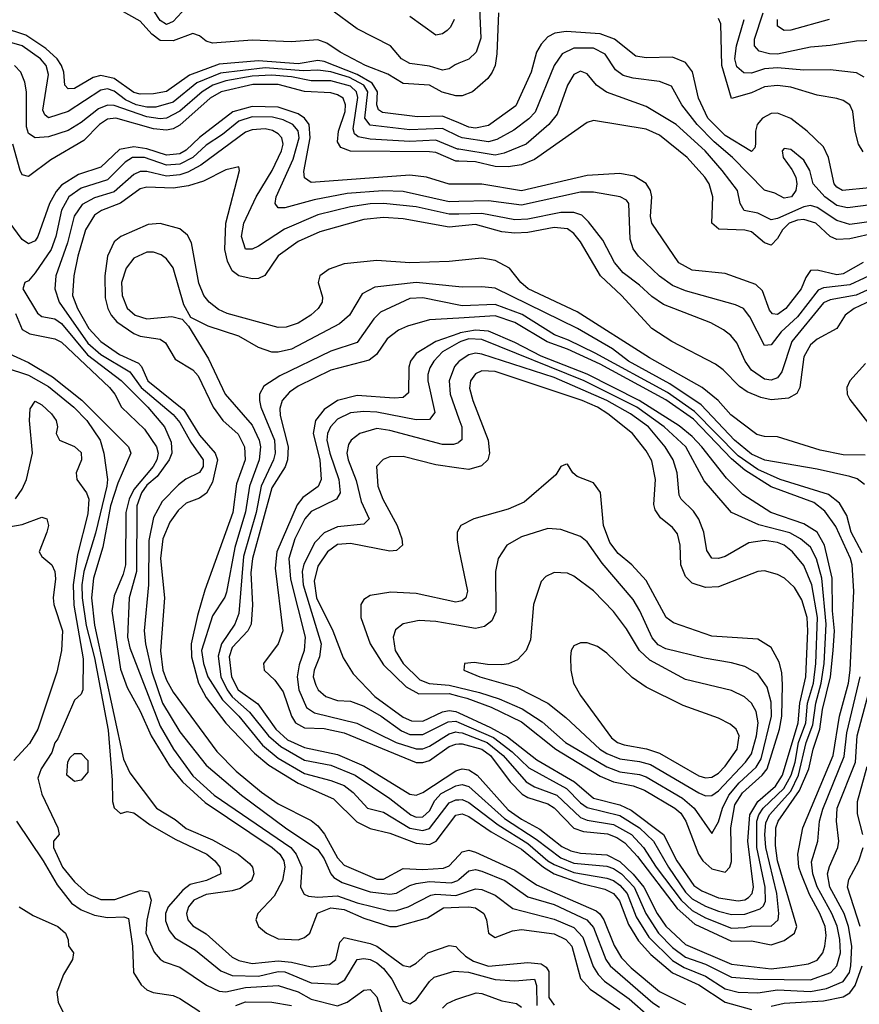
# Model space of a CAD drawing. Header units: inches. Extents: x 884549 to 1028252, y 526810 to 653624.
# Tile 519 of 656: x 958663 to 961219, y 601053 to 604049. Entities that reach past the tile are written whole.
import ezdxf

# ---------------------------------------------------------------- set-up
doc = ezdxf.new("R2010")
doc.units = ezdxf.units.IN
doc.header["$MEASUREMENT"] = 0
doc.layers.add('A9650', color=7, linetype='Continuous')
doc.layers.add('A9660', color=7, linetype='Continuous')

msp = doc.modelspace()

# ---------------------------------------------------------------- linework, layer by layer
at = {"layer": 'A9650', "color": 5}
for points, elevation in [([(959170, 604086.7), (959130, 604043.4), (959110, 604034.2), (959090, 604046.6), (959050, 604108.9)], 2260), ([(960000, 603817.6), (959990, 603817.8), (959948.6, 603828.6), (959910, 603850.5), (959830, 603854.7), (959783.6, 603883.6), (959715.8, 603910), (959638.7, 603950), (959597.8, 603977.8), (959570, 603987.7), (959490, 603982.3), (959370, 603987.3), (959250, 603977.9), (959230, 603983.5), (959210, 604000.5), (959190, 604007.1), (959130, 603985.2), (959090, 603985.9), (959064.8, 604004.8), (959030, 604045.1), (958970, 604078)], 2280), ([(960000, 603916.9), (959988, 603912), (959970, 603899.8), (959950, 603895.6), (959910, 603907.5), (959850, 603916), (959825.1, 603930), (959791.6, 603970), (959690, 604021.1), (959610, 604079.8)], 2260), ([(959984.9, 604050), (959973.7, 604026.3), (959963.7, 604016.3), (959950, 604006.2), (959930, 604002.6), (959850, 604059.1)], 2240), ([(960000, 603734.9), (959950, 603755.2), (959873.8, 603753.8), (959766.8, 603766.8), (959755.4, 603775.4), (959750.4, 603790.4), (959751.5, 603830), (959735.6, 603855.6), (959690, 603882.3), (959590, 603921.6), (959570, 603925.4), (959510, 603915.2), (959390, 603924.1), (959270, 603913.8), (959179.8, 603880.2), (959110, 603830.8), (959070, 603823.2), (959030, 603822.5), (959010, 603827.2), (958950.5, 603870.5), (958910, 603879.6), (958886.9, 603873.1), (958830, 603839.9), (958810, 603838.4), (958800.1, 603850), (958797, 603890), (958790.4, 603910), (958776.8, 603930), (958741.9, 603961.9), (958681.8, 604001.8), (958610, 604025.4)], 2320), ([(960000, 603694.3), (959950, 603717.7), (959850, 603713.7), (959730, 603728.1), (959713.7, 603750), (959722.5, 603830), (959710, 603850), (959666.5, 603873.5), (959609.9, 603890.1), (959570, 603895.5), (959526.4, 603893.6), (959410, 603902.4), (959273.8, 603886.2), (959202.5, 603857.5), (959130, 603798.3), (959076.8, 603783.2), (959050, 603783.1), (959017, 603790), (958985, 603805), (958950, 603831.3), (958930, 603838.4), (958910, 603835.2), (958810.4, 603769.6), (958750, 603750.5), (958739.5, 603759.5), (958733.6, 603773.6), (958750, 603882.8), (958743, 603910), (958726.2, 603930), (958670, 603969.3), (958610, 603986.6)], 2340), ([(960000, 603654.9), (959995.6, 603655.6), (959930, 603683), (959850, 603678.7), (959730, 603685.5), (959692.7, 603692.7), (959682.1, 603702.1), (959677.4, 603717.4), (959692.2, 603812.2), (959688.5, 603830), (959670, 603847.1), (959610, 603863.5), (959550, 603862.8), (959490, 603875.5), (959430, 603880.7), (959370, 603877.5), (959290, 603863.1), (959250.8, 603850), (959218.2, 603830), (959150, 603771), (959110, 603749.3), (959090, 603747.4), (959050, 603753.2), (958950, 603788.6), (958930, 603788.8), (958902.2, 603777.8), (958850, 603736), (958810, 603712.2), (958750, 603692.8), (958710, 603689.6), (958690, 603703.1), (958683.1, 603723.1), (958683.5, 603830), (958678.8, 603858.8), (958666.2, 603890), (958646.6, 603910)], 2360), ([(960000, 603618.6), (959990, 603619.1), (959930, 603644.8), (959910, 603647.6), (959669.6, 603649.6), (959640.5, 603660.5), (959630, 603677.6), (959633.2, 603710), (959653.1, 603770), (959654.4, 603790), (959647.3, 603810), (959630, 603821.1), (959610, 603826.2), (959530, 603830.5), (959450, 603851.7), (959372.3, 603852.3), (959275.6, 603830), (959242.9, 603810), (959150, 603728.5), (959130, 603717.3), (959110, 603712.8), (959070, 603717.1), (958955.1, 603750), (958930, 603746.7), (958905.7, 603730), (958858.4, 603681.6), (958757.4, 603622.6), (958690, 603571.9), (958670, 603576.8), (958664.1, 603590), (958641.9, 603670)], 2380), ([(960000, 603549), (959970, 603549.2), (959901, 603570), (959850, 603575.8), (959550, 603554.1), (959530, 603568.1), (959527.8, 603587.8), (959547.3, 603690), (959543.8, 603730), (959529.8, 603749.8), (959510, 603763.1), (959450, 603783), (959370, 603784.7), (959311.4, 603768.6), (959210, 603691.2), (959170, 603652.3), (959150, 603641.3), (959110, 603636.7), (959050, 603656), (959010, 603662.8), (958966.2, 603653.8), (958910, 603600.4), (958841.6, 603578.4), (958790, 603545.9), (958773.4, 603526.6), (958753.2, 603490), (958718.2, 603390), (958710, 603376.1), (958690, 603367.3), (958670, 603379.9), (958590, 603488.1)], 2420), ([(960000, 603495.8), (959970, 603495), (959830, 603526.4), (959768.6, 603528.6), (959659.5, 603520.5), (959559.4, 603500.6), (959470, 603476.6), (959450, 603476.5), (959440.2, 603490), (959443.4, 603510), (959495.5, 603624.5), (959513.6, 603690), (959510.8, 603710.8), (959494.3, 603730), (959464.9, 603744.9), (959432.5, 603752.5), (959370, 603753.8), (959330, 603740.9), (959280.3, 603699.7), (959230, 603667.4), (959189.8, 603630.2), (959150, 603610), (959110, 603606.6), (959042.4, 603630), (959006.5, 603630), (958984.3, 603615.7), (958930, 603562.1), (958850, 603536.7), (958812.2, 603510), (958790.3, 603470), (958773.1, 603390), (958758.1, 603350), (958710, 603279.2), (958690, 603254.8), (958678.4, 603250), (958672.3, 603230), (958716.5, 603156.5), (958730, 603146.6), (958770, 603138.8), (958790, 603124.3), (958869.2, 603029.2), (958971.8, 602951.8), (959052.6, 602870), (959103.9, 602810), (959123.6, 602763.6), (959125.5, 602730), (959117.4, 602710), (959080.8, 602659.2), (959050, 602632.5), (959033.7, 602610), (959019.1, 602570), (959018.4, 602370), (958996.1, 602290), (958990.8, 602170), (958998.3, 602138.3), (959090, 601899.9), (959130.6, 601830), (959190, 601748.6), (959255.1, 601690), (959488.4, 601530), (959504.8, 601510), (959522, 601470), (959517.5, 601410), (959528.4, 601388.4), (959542.1, 601382.1), (959570, 601379.2), (959630, 601383.2), (959690, 601362.4), (959790, 601337.2), (959810, 601338.2), (959845.4, 601350), (959914.6, 601385.4), (959930, 601388.3), (959990, 601384), (960000, 601387.4)], 2440), ([(960000, 603457.8), (959970, 603457.1), (959870, 603479.4), (959770, 603489.7), (959730, 603488.8), (959670, 603479.5), (959570, 603455.7), (959468.5, 603411.5), (959390, 603360.2), (959370, 603351.4), (959350, 603351.1), (959337.5, 603390), (959344.8, 603430), (959383, 603510), (959431.5, 603590), (959459.8, 603650), (959464.6, 603670), (959460.5, 603690), (959450, 603701.8), (959432.5, 603712.5), (959410, 603717.4), (959370, 603714.5), (959350, 603706.6), (959213.7, 603606.3), (959174.9, 603585.1), (959150, 603577.5), (959110, 603573.5), (959050, 603587.1), (959030, 603587.1), (959010, 603578.4), (958950, 603525.8), (958890, 603506.8), (958853.2, 603486.8), (958828.7, 603451.3), (958808.4, 603370), (958772.9, 603270), (958770.1, 603230), (958782.7, 603190), (958870, 603065.3), (958910, 603030), (958997.7, 602977.7), (959032.1, 602930), (959130, 602847.7), (959150, 602823.7), (959183.7, 602763.7), (959221.3, 602710), (959221.7, 602690), (959210, 602671.4), (959168.4, 602651.6), (959146.3, 602633.7), (959096.7, 602583.3), (959070, 602534.5), (959055.8, 602464.2), (959055.3, 602330), (959041.7, 602190), (959045.8, 602150), (959065, 602065), (959098, 601970), (959150, 601882.2), (959230, 601781.3), (959338.2, 601690), (959472.2, 601590), (959570, 601524.2), (959590, 601495.7), (959610, 601450), (959618.6, 601438.6), (959644.1, 601424.1), (959730, 601395.4), (959790, 601388.2), (959810, 601391.8), (959850, 601414.8), (959870, 601421), (959910, 601426.9), (959976.7, 601423.3), (959996.5, 601430), (960000, 601433.1)], 2460), ([(960000, 603421), (959970, 603418), (959830, 603443.4), (959770, 603447), (959710, 603441.1), (959576.4, 603403.6), (959510, 603374.1), (959449.2, 603330.8), (959408.7, 603271.3), (959390, 603261.8), (959370, 603261.1), (959330, 603269.9), (959310, 603284.6), (959294.9, 603314.9), (959287.4, 603350), (959289.8, 603430.2), (959332.1, 603590), (959330, 603602), (959290, 603592.3), (959222.5, 603557.5), (959176.4, 603543.6), (959130, 603536.6), (959050, 603539.5), (959030, 603534.4), (958969.3, 603490.7), (958911.8, 603468.2), (958890, 603454.9), (958862.8, 603410), (958839.4, 603330), (958827.6, 603270), (958823.6, 603210), (958838.9, 603170), (958873.5, 603110), (958909.3, 603070), (958966.1, 603030), (959024.1, 603004.1), (959033.5, 602993.5), (959053.1, 602950), (959162.4, 602862.4), (959210, 602785.2), (959258.2, 602730), (959265.4, 602710), (959250, 602642.4), (959231.5, 602608.5), (959210, 602593.1), (959170, 602577.9), (959144.7, 602555.3), (959119.9, 602520.1), (959098.8, 602470), (959091.1, 602410), (959103.2, 602290), (959091.4, 602128.6), (959099, 602070), (959110, 602039), (959130, 602003.1), (959262.9, 601822.9), (959322.1, 601762.1), (959398.7, 601698.7), (959450, 601663.7), (959550, 601612.6), (959570, 601596.3), (959590.8, 601570.8), (959630, 601498.4), (959650, 601476.7), (959750, 601434.2), (959770, 601434.4), (959830, 601466.1), (959890, 601463.4), (959952.5, 601467.5), (959970, 601474.9), (960000, 601506.4)], 2480), ([(960000, 603316.4), (959970, 603313.4), (959850, 603309.6), (959750, 603316.7), (959650, 603306.6), (959604.9, 603290), (959576.3, 603270), (959570.9, 603250), (959584.7, 603204.7), (959584, 603190), (959571.8, 603170), (959549.5, 603150), (959510, 603125.6), (959473.6, 603113.6), (959450, 603112.4), (959294.8, 603154.8), (959267.7, 603167.7), (959239.8, 603190), (959223.5, 603210), (959207.6, 603247.6), (959185.6, 603370), (959173.8, 603393.8), (959150, 603413.2), (959090, 603429.5), (959054, 603426), (958970.9, 603390), (958950, 603372.8), (958930.4, 603330), (958921.9, 603270), (958923.1, 603203.1), (958931.1, 603170), (958941.1, 603150), (958958.4, 603130), (959010, 603094.7), (959030, 603086.1), (959090, 603077), (959106.3, 603066.3), (959136.3, 603016.3), (959190, 602983.8), (959205.9, 602965.9), (959251.3, 602870), (959281.5, 602830), (959328, 602788), (959347.5, 602750), (959349.4, 602710), (959322.8, 602637.2), (959312.1, 602550), (959226.6, 602313.4), (959203.6, 602236.4), (959185.2, 602150), (959185.3, 602110), (959207.2, 602030), (959230, 601986.6), (959290, 601908.7), (959377.6, 601817.6), (959420.8, 601780.8), (959510, 601725.9), (959618.4, 601678.4), (959688.7, 601608.7), (959730, 601588.2), (959790, 601574.3), (959870, 601543.4), (959910, 601539.7), (959930.5, 601550), (959990, 601628.5), (960000, 601630.7)], 2520), ([(960000, 603236), (959870, 603249.1), (959744.3, 603235.7), (959705.1, 603214.9), (959666.6, 603150), (959635.9, 603124.1), (959490, 603047), (959450, 603037.5), (959430, 603037.8), (959390, 603051.6), (959330, 603086.5), (959236.9, 603116.9), (959183.5, 603143.5), (959162, 603182), (959130, 603293.8), (959110, 603321.4), (959093.8, 603333.8), (959070, 603342.2), (959050, 603341.8), (959010, 603323.8), (958986.5, 603293.5), (958972.9, 603250), (958975.2, 603210), (958990, 603171.5), (959014.4, 603150), (959050, 603138.5), (959126.2, 603146.2), (959157.5, 603137.5), (959176.4, 603116.4), (959237.6, 603017.6), (959287.8, 602910), (959370, 602815.4), (959392.2, 602770), (959395.7, 602750), (959391.7, 602710), (959362.6, 602630), (959350, 602551.3), (959317.3, 602442.7), (959292.7, 602307.3), (959287.5, 602292.5), (959250, 602235), (959216.7, 602130), (959222.1, 602090), (959235.7, 602050), (959279.7, 601979.7), (959330.3, 601930), (959402.1, 601842.1), (959450, 601802), (959530, 601755.6), (959610, 601734.7), (959650, 601718.7), (959677.8, 601697.8), (959721.9, 601650), (959770, 601637.8), (959850, 601589.6), (959890, 601581.6), (959910, 601588.6), (959970, 601665.9), (959990, 601675.7), (960000, 601675.8)], 2540), ([(960000, 603180.6), (959890, 603203.2), (959850, 603201.1), (959761.1, 603158.9), (959740.6, 603139.4), (959690, 603067), (959610, 603040.2), (959454.6, 602965.4), (959405.9, 602934.1), (959393, 602910), (959392.8, 602890), (959397, 602870), (959438, 602770), (959440.3, 602730), (959435.2, 602710), (959397.7, 602630), (959382.3, 602550), (959344, 602416), (959330, 602242), (959317.6, 602210), (959277.5, 602150), (959267.2, 602112.8), (959275.4, 602050), (959294.2, 602010), (959309.2, 601989.2), (959362.2, 601942.2), (959419.8, 601870), (959457.6, 601837.6), (959530, 601796.4), (959610, 601781), (959683.7, 601750), (959790, 601679.7), (959853.8, 601630), (959870, 601623), (959890, 601623.9), (959910, 601642.1), (959926.7, 601673.3), (959945.7, 601694.3), (959990, 601718.3), (960000, 601720)], 2560), ([(958650, 603155.4), (958670, 603106.1), (958693.5, 603093.5), (958770, 603077.9), (958790, 603068), (958936.1, 602930), (958952.4, 602910), (958973.1, 602870), (959042.8, 602802.8), (959078.9, 602750), (959083.9, 602730), (959080.4, 602710), (959069, 602690), (959010, 602620), (958995.6, 602590), (958985.9, 602550), (958984.5, 602390), (958978, 602362), (958950, 602296.1), (958943.5, 602250), (958970, 602072.7), (958990, 602017.5), (959030, 601945), (959062.5, 601870), (959119.2, 601779.2), (959158.2, 601730), (959226.9, 601666.9), (959431.5, 601530), (959454.7, 601510), (959466.5, 601490), (959470.3, 601470), (959462.9, 601430), (959437.5, 601382.5), (959387.7, 601330), (959381.3, 601310), (959389.6, 601290), (959413.6, 601270), (959450, 601252.7), (959510, 601249.8), (959530, 601256.9), (959546.1, 601270), (959569.3, 601330.7), (959610, 601346.7), (959650, 601341.3), (959710, 601315.6), (959790, 601290), (959810, 601289.5), (959903.8, 601316.2), (959953.2, 601346.8), (960000, 601348.5)], 2420), ([(960000, 603141.2), (959910, 603135.6), (959842.9, 603117.1), (959815.8, 603104.2), (959781.6, 603078.4), (959749.2, 603030.8), (959726.5, 603013.5), (959610, 602982.3), (959510, 602934), (959484.2, 602915.8), (959461.7, 602890), (959454.2, 602865.8), (959455.2, 602844.8), (959480.5, 602750), (959478, 602710), (959470.9, 602689.1), (959430, 602625), (959371.1, 602410), (959366.1, 602366.1), (959371.2, 602268.8), (959366.9, 602210), (959357.7, 602190), (959310, 602138.5), (959300.9, 602110), (959307.2, 602050), (959327.9, 602010), (959387.3, 601967.3), (959442.7, 601890), (959478, 601858), (959530, 601834.7), (959630, 601813), (959710, 601779.2), (959850, 601693), (959870, 601689.7), (959890, 601697.9), (959990, 601763.6), (960000, 601766.5)], 2580), ([(960000, 603094.5), (959929.2, 603070), (959870, 603033.4), (959852.4, 603010), (959847.8, 602992.2), (959846.6, 602913.4), (959830, 602899.5), (959802.9, 602897.1), (959690, 602905.9), (959630, 602890), (959590, 602862.7), (959563.5, 602830), (959556, 602790), (959576.2, 602710), (959580.6, 602650), (959571.7, 602628.3), (959525.1, 602594.9), (959507.2, 602572.8), (959445.5, 602430), (959440.8, 602380.8), (959464, 602190), (959450.1, 602149.9), (959405.4, 602090), (959406.5, 602070), (959439.1, 602039.1), (959464.4, 602004.4), (959490.5, 601930), (959502.6, 601910), (959530, 601894.4), (959590, 601892.8), (959650, 601879), (959870, 601789.2), (959890, 601788.7), (959910, 601794.8), (959970, 601837.5), (959990, 601845.2), (960000, 601845.5)], 2620), ([(960000, 603066.9), (959950, 603038.1), (959923.4, 603010), (959911.1, 602990), (959905.6, 602970), (959905.6, 602950), (959926, 602854), (959910, 602832.9), (959870, 602831.8), (959750, 602854.6), (959710, 602856.9), (959670, 602852.9), (959630, 602833.3), (959608.4, 602810), (959599.8, 602790), (959598, 602770), (959606.8, 602730), (959634, 602650), (959638.4, 602610), (959627.5, 602590), (959550, 602553), (959530.8, 602530), (959500.5, 602470), (959481.8, 602410), (959486.7, 602346.7), (959531.5, 602170), (959529.2, 602130), (959513.7, 602086.3), (959507.1, 602050), (959512.5, 602010), (959536.1, 601956.1), (959560.3, 601940.3), (959688.7, 601908.7), (959808.7, 601850), (959870, 601830.7), (959890, 601830.7), (959910, 601838.4), (959970, 601876.5), (959990, 601881.8), (960000, 601880.6)], 2640), ([(958618.8, 603038.8), (958690, 603006.4), (958762.5, 602962.5), (958851.9, 602891.9), (958994.2, 602750), (959000.6, 602730), (958961.5, 602638.5), (958939.6, 602570), (958915.4, 602444.6), (958887.4, 602350), (958881.6, 602290), (958890, 602206.4), (958979, 601799), (958997.9, 601757.9), (959079.2, 601650), (959135.9, 601615.9), (959170, 601588.1), (959250, 601554), (959328, 601510), (959362.1, 601482.1), (959371.1, 601470), (959375.3, 601450), (959368.7, 601430), (959334, 601406), (959310, 601398.5), (959230, 601387.8), (959192.8, 601370), (959177, 601350), (959170.9, 601330), (959174.8, 601310), (959190, 601291.6), (959230, 601267.8), (959310, 601196.6), (959330, 601186.5), (959370, 601177.2), (959450, 601185.6), (959490, 601181.8), (959550, 601166.7), (959605.8, 601174.2), (959625.1, 601190), (959637.3, 601242.7), (959650, 601256.5), (959730, 601238.4), (959749.6, 601230), (959830, 601171.4), (959850, 601167.5), (959870, 601178.7), (959905, 601210), (959970, 601232.6), (959990, 601228.9), (960000, 601219.2)], 2380), ([(958550, 603012.8), (958690, 602967.5), (958750, 602933.3), (958827.1, 602870), (958867.5, 602830), (958907.8, 602770), (958919.2, 602730), (958929.8, 602650), (958928.5, 602630), (958893.6, 602486.4), (958858.1, 602370), (958852.4, 602330), (958852.6, 602290), (958865.4, 602205.4), (958890, 602107.7), (958932.6, 601887.4), (958944.7, 601735.3), (958945.5, 601670), (958950, 601650.7), (958970, 601634), (958990, 601639.6), (959010, 601636.3), (959059.8, 601599.8), (959135.8, 601555.8), (959232.3, 601510), (959257, 601490), (959271.9, 601470), (959275.2, 601450), (959231.3, 601430), (959182.1, 601417.9), (959159.7, 601400.3), (959114.6, 601350), (959106.3, 601330), (959107.1, 601307.1), (959118.1, 601278.1), (959135, 601255), (959198.2, 601218.2), (959275.1, 601155.1), (959310, 601141.2), (959390, 601138.8), (959450, 601152.9), (959470, 601152.4), (959550, 601118.5), (959630, 601114.5), (959652.5, 601127.5), (959690, 601189.1), (959710, 601192.6), (959730, 601189.1), (959750, 601179.6), (959770, 601162.3), (959795.4, 601130), (959830, 601062.3), (959850, 601054.3), (959870, 601067), (959910, 601122.7), (959924.3, 601135.7), (959985.6, 601154.4), (960000, 601153.4)], 2360), ([(960000, 603009.1), (959986, 602994), (959970.1, 602950), (959973.1, 602910), (960000, 602834.9)], 2660), ([(958650, 602591), (958670, 602620.2), (958683.4, 602650), (958702.2, 602730), (958692.3, 602830), (958694.5, 602865.5), (958710, 602888.5), (958730, 602877.3), (958759.5, 602850), (958773.4, 602830), (958778, 602810), (958774, 602790), (958784, 602770), (958830, 602750.4), (958850, 602732.2), (958850.7, 602710), (958835.1, 602670), (958837.2, 602650), (958866.2, 602610), (958873.3, 602590), (958870, 602545.4), (958838.6, 602421.4), (958825.7, 602330), (958828, 602268), (958855.9, 602104.1), (958854.9, 602010), (958850, 601997.2), (958830, 601979), (958779.3, 601860.7), (958770, 601849.2), (958760.5, 601819.5), (958728.1, 601770), (958718.3, 601741.7), (958730, 601692.7), (958779.3, 601590), (958782.7, 601570), (958765.5, 601550), (958765.4, 601530), (958792.7, 601470), (958830, 601425.9), (958870, 601389.4), (958910, 601372.2), (958952.6, 601372.6), (959030, 601399.6), (959055, 601395), (959062.7, 601370), (959049.5, 601309.5), (959047.1, 601270), (959072.3, 601212.3), (959090.1, 601190.1), (959102.4, 601182.4), (959150, 601165.7), (959231.5, 601111.5), (959270, 601093), (959290, 601091.1), (959350, 601104.4), (959450, 601110.3), (959510, 601091), (959550, 601068.7), (959630, 601048.7), (959660.1, 601059.9), (959710, 601096), (959730, 601098.7), (959750, 601076.2), (959769.8, 601010)], 2340), ([(960000, 602763.7), (959998.1, 602761.9), (959983.4, 602756.6), (959950, 602756.9), (959790, 602799.6), (959750, 602805), (959698.2, 602790), (959671.5, 602770), (959663.5, 602756.5), (959658.6, 602730), (959663, 602710), (959686.7, 602646.7), (959702.7, 602582.7), (959726.2, 602530), (959710, 602514.6), (959630, 602505.9), (959590, 602487.8), (959561.7, 602458.3), (959527.4, 602392.6), (959522.9, 602370), (959526.1, 602330), (959580, 602150), (959575.5, 602110), (959558.7, 602070), (959556.5, 602050), (959563.9, 602023.9), (959571.2, 602010), (959594.2, 601990), (959630, 601978), (959670, 601975.6), (959710, 601960.1), (959763.5, 601930), (959825, 601885), (959850, 601874.6), (959890, 601874.2), (959967.2, 601912.8), (959990, 601914.8), (960000, 601910.5)], 2660), ([(960000, 602684.8), (959930, 602694.9), (959830, 602719.7), (959790, 602719.3), (959768.8, 602711.2), (959749, 602690), (959752.8, 602630), (959768.3, 602590), (959811.9, 602510), (959826.2, 602470), (959828.4, 602450), (959810, 602433.6), (959790, 602432.1), (959670, 602455.7), (959630, 602452), (959599.5, 602430), (959570, 602386.6), (959559, 602341), (959566.3, 602290), (959616.2, 602190), (959647.5, 602107.5), (959678.3, 602058.3), (959743.9, 601990), (959830, 601927.4), (959855.7, 601915.7), (959890, 601914.9), (959950, 601942.8), (959970, 601947.2), (959990, 601944.2), (960000, 601939.6)], 2680), ([(958630, 602506), (958670, 602512.8), (958730, 602535.8), (958744.9, 602530), (958750.1, 602510.1), (958745.8, 602490), (958722.5, 602430), (958730, 602416.2), (958760.2, 602390), (958770.1, 602370), (958772, 602348), (958764.6, 602290), (958766.9, 602270), (958793.1, 602190), (958790.1, 602130.1), (958776.2, 602063.8), (958717.5, 601890), (958692.9, 601847.1), (958644.7, 601795.3)], 2320), ([(960000, 602499.3), (959994.8, 602490), (959994.1, 602465.9), (960000, 602436.9)], 2720), ([(960000, 602278.9), (959990, 602277), (959870, 602302.9), (959792.5, 602307.5), (959730, 602297.2), (959710, 602284.5), (959701.4, 602270), (959701.3, 602230), (959730.1, 602150), (959770, 602086.2), (959839, 602019), (959878.2, 601998.2), (959970, 601998.5), (960000, 601990.7)], 2720), ([(960000, 602206), (959930, 602218.4), (959878.5, 602221.5), (959830, 602211.2), (959807.1, 602192.9), (959799.2, 602170), (959805.8, 602130), (959830.4, 602090), (959880.7, 602040.7), (959909.4, 602029.4), (959970, 602024.4), (960000, 602017.2)], 2740), ([(958653.2, 601610), (958734.1, 601490), (958777, 601417), (958820.5, 601360.5), (958850, 601340.5), (958890, 601324.7), (958930, 601317.4), (958979.8, 601319.8), (958994.4, 601314.4), (959006.6, 601230), (959009.3, 601150), (959032.5, 601112.5), (959050, 601097.4), (959069, 601089), (959130, 601079.6), (959150, 601071.2), (959211.4, 601031.4)], 2320), ([(958661.1, 601350), (958703.4, 601323.4), (958779, 601290), (958802.1, 601270), (958810.2, 601249.8), (958811.1, 601231.1), (958827, 601210), (958823.1, 601190), (958795.7, 601144.3), (958776.3, 601090), (958779.7, 601059.7), (958793.7, 601030)], 2280), ([(959320.4, 601050), (959350, 601060.8), (959430, 601059.5), (959490, 601050)], 2320), ([(959950, 601041.4), (959964, 601056), (959990, 601067.8), (960000, 601071.1)], 2340)]:
    msp.add_lwpolyline(points, dxfattribs=dict(at, elevation=elevation))
at = {"layer": 'A9650', "color": 5, "elevation": 2340}
msp.add_lwpolyline([(958830, 601731.6), (958806.6, 601750), (958809.4, 601790.6), (958816, 601804), (958830, 601816), (958850, 601816), (958870, 601794.8), (958870, 601759.3), (958850, 601735.4)], close=True, dxfattribs=at)
at = {"layer": 'A9660', "color": 5}
for points, elevation in [([(960060.8, 604130), (960066.8, 603993.2), (960052.6, 603950), (960030, 603928.9), (960000, 603916.9)], 2260), ([(960120.2, 604070), (960115, 603945), (960109.8, 603910.2), (960101.5, 603890), (960087.8, 603870), (960041.1, 603830), (960010, 603817.4), (960000, 603817.6)], 2280), ([(961290, 603986.6), (961210, 603984.1), (961129.7, 603970.3), (961070, 603965.4), (960970, 603944.8), (960945.3, 603945.3), (960913.7, 603953.7), (960899.1, 603970), (960899.3, 603990), (960926.1, 604070)], 2240), ([(961230, 603646.7), (961216.6, 603670), (961206.2, 603710), (961198.6, 603770), (961189.9, 603789.9), (961170, 603803.4), (961150, 603809.5), (961090, 603819.3), (961010, 603844.4), (960970, 603849.5), (960930, 603844.6), (960890, 603826.8), (960830, 603809.1), (960800.6, 603910), (960796.7, 604036.7), (960790, 604053.3)], 2280), ([(961233.9, 603873.9), (961210, 603887.6), (961130, 603897), (961050, 603895.7), (960970, 603902.4), (960930, 603899.4), (960890, 603886.3), (960867.2, 603887.2), (960846.1, 603906.1), (960839.4, 603930), (960845, 603970), (960867.8, 604050)], 2260), ([(961127.2, 604050), (961010, 604017.5), (960990, 604016.4), (960969.5, 604030), (960969.4, 604050)], 2220), ([(961250, 603537.3), (961167.7, 603530), (961150, 603539.5), (961141.9, 603550), (961125.3, 603630), (961110, 603662), (961060.1, 603710), (961010, 603748.9), (960970, 603765), (960950, 603763.7), (960924.1, 603750), (960907.4, 603730), (960902.4, 603710), (960902.9, 603670), (960900.6, 603659.4), (960890, 603647.9), (960810, 603697), (960757.4, 603750), (960729, 603810), (960710.6, 603890.6), (960690, 603918.7), (960650, 603935), (960570, 603932.9), (960538.3, 603938.3), (960473.9, 603990), (960430, 604005.9), (960326.5, 604013.5), (960292.1, 604007.9), (960270, 603996.6), (960250, 603975.2), (960236, 603950), (960219.5, 603890), (960172.8, 603787.2), (960090, 603727), (960050, 603719.4), (960030, 603722.7), (960000, 603734.9)], 2320), ([(961253.9, 603486.1), (961183, 603477), (961150, 603483.4), (961114.1, 603510), (961078, 603550), (961067.8, 603590), (961050, 603622.3), (961010, 603653.9), (960990, 603657.6), (960984.1, 603650), (960986.5, 603630), (961013.6, 603593.6), (961025, 603570), (961028.4, 603550), (961025.6, 603530), (961012.7, 603510), (960990, 603506.1), (960961.6, 603521.6), (960930, 603530.4), (960832.7, 603630), (960777.3, 603677.3), (960724.9, 603730), (960678.3, 603790), (960647, 603847), (960610, 603861.6), (960530, 603871.2), (960499.3, 603879.3), (960476.8, 603896.8), (960444.7, 603944.7), (960410, 603962.9), (960350, 603963.1), (960314.6, 603945.4), (960289.8, 603910.2), (960231.7, 603768.3), (960212.4, 603747.6), (960166.7, 603713.3), (960115, 603685), (960090, 603677.8), (960010, 603689.6), (960000, 603694.3)], 2340), ([(961270, 603437.6), (961190, 603426.2), (961150, 603438.2), (961090, 603478), (961070, 603483.6), (961050, 603480.2), (960970, 603444.3), (960950, 603440.3), (960910, 603461), (960868.6, 603468.6), (960855.5, 603490), (960847.9, 603530), (960801.3, 603590), (960749, 603650), (960660.7, 603730), (960570, 603785.4), (960448.9, 603828.9), (960418.4, 603850), (960390, 603884.4), (960370, 603892.5), (960350, 603882.2), (960330.1, 603850), (960298.5, 603761.5), (960274, 603730), (960204.4, 603670), (960137.4, 603642.6), (960110, 603636.8), (960000, 603654.9)], 2360), ([(961270, 603400.6), (961190, 603382.1), (961150, 603380.1), (961130, 603389.6), (961086.2, 603430), (961050, 603441.5), (961030, 603439.5), (961005.6, 603430), (960984.9, 603410), (960970, 603383.1), (960950, 603362.8), (960930, 603370.7), (960890, 603403.9), (960870, 603408.5), (960791.4, 603411.4), (960769.4, 603430), (960773, 603510), (960761.1, 603550), (960748, 603570), (960694.9, 603630), (960610, 603698.3), (960570, 603716.6), (960410, 603742.8), (960390, 603736.2), (960230, 603623.8), (960190, 603607.9), (960150, 603601.7), (960110, 603602.7), (960050, 603616.3), (960000, 603618.6)], 2380), ([(961230, 603310.4), (961170, 603275.8), (961150, 603272.8), (961090, 603287.3), (961070, 603285.6), (961055.7, 603264.3), (961041.8, 603230), (960994.8, 603170), (960970, 603152.4), (960954.6, 603154.6), (960945.2, 603165.2), (960923.8, 603223.8), (960903.7, 603243.7), (960810, 603277.2), (960710, 603287.4), (960669, 603309), (960587.4, 603430), (960583.4, 603450), (960587, 603510), (960583, 603530), (960570, 603550.3), (960533.6, 603573.6), (960490, 603581.5), (960390, 603575.2), (960190, 603528.3), (960070, 603548.7), (960000, 603549)], 2420), ([(961276.9, 603283.1), (961190, 603242.1), (961110, 603233.3), (961093.7, 603226.3), (961030, 603144.9), (960980.8, 603099.2), (960950, 603060.2), (960930, 603057.4), (960884.9, 603144.9), (960866, 603170), (960841.3, 603181.3), (960690, 603223.7), (960650, 603240.8), (960610, 603269.1), (960546.7, 603330), (960530, 603351.6), (960521, 603381), (960516.6, 603490), (960510, 603499.9), (960490.5, 603510.5), (960410, 603524.2), (960370, 603524.4), (960190, 603485.2), (960090, 603498.2), (960000, 603495.8)], 2440), ([(961278, 603242), (961208.9, 603211.1), (961130, 603196.8), (961110, 603187.7), (961012.8, 603070), (960982.3, 602977.7), (960970, 602959.7), (960950, 602952.3), (960930, 602955.5), (960890, 602982.7), (960871.1, 603010), (960845.8, 603065.8), (960827.9, 603087.9), (960805.3, 603105.3), (960766.6, 603126.6), (960622.7, 603182.7), (960586.8, 603206.8), (960550, 603241.5), (960499.4, 603279.4), (960473.5, 603310), (960438.3, 603378.3), (960394.3, 603434.3), (960374, 603454), (960350, 603462.5), (960310, 603462.2), (960210, 603442), (960170, 603440), (960070, 603459.6), (960000, 603457.8)], 2460), ([(961288.8, 603211.2), (961203, 603170), (961175.1, 603150), (961150, 603109.8), (961090, 603077), (961070, 603059.8), (961050, 603023.1), (961038, 602930), (961028.3, 602911.7), (961002.8, 602897.2), (960950, 602892.2), (960919.2, 602899.2), (960877.1, 602917.1), (960853.5, 602933.5), (960803.8, 602983.8), (960780.9, 603000.9), (960647.7, 603070), (960586.7, 603110), (960494.3, 603210), (960431.1, 603270), (960370, 603373), (960350, 603398.6), (960330, 603413.1), (960290, 603416.5), (960210, 603402.2), (960170, 603399.8), (960130, 603403.4), (960050, 603426), (960000, 603421)], 2480), ([(961236, 602724), (961170, 602725.6), (961099.4, 602739.4), (960970, 602779.7), (960930, 602780.8), (960906.7, 602786.7), (960827.1, 602847.1), (960789.1, 602890), (960739.8, 602930), (960579.9, 603019.9), (960359.8, 603159.8), (960210.9, 603230), (960188.3, 603250), (960153.4, 603293.4), (960110, 603316.7), (960070, 603323.4), (960000, 603316.4)], 2520), ([(961234.9, 602634.9), (961212.4, 602652.4), (961190, 602659.7), (961090, 602681.8), (960931.4, 602708.6), (960890, 602727), (960838.7, 602770), (960736.9, 602876.9), (960641.5, 602941.5), (960515.8, 603010), (960467.3, 603047.3), (960361.1, 603110), (960110, 603232.7), (960070, 603236.8), (960010, 603235), (960000, 603236)], 2540), ([(961227.2, 602427.2), (961193.8, 602490), (961180.9, 602540.9), (961157.9, 602577.9), (961124.9, 602604.9), (960977.3, 602650), (960910, 602680.6), (960850, 602721.9), (960717.1, 602857.1), (960634.5, 602914.5), (960414.2, 603034.2), (960333.9, 603073.9), (960290.4, 603090), (960191.9, 603151.9), (960110, 603182.9), (960010, 603178.6), (960000, 603180.6)], 2560), ([(960000, 601766.5), (960010, 601769.4), (960030, 601766.6), (960055.7, 601750), (960150, 601645.3), (960190, 601616.6), (960245.8, 601585.8), (960313.6, 601533.6), (960340.2, 601520.2), (960370, 601512.7), (960450, 601508), (960490, 601487.6), (960530, 601449.1), (960562.3, 601410), (960602.8, 601330), (960630, 601291), (960690, 601235.3), (960830, 601175.6), (960950, 601160.7), (961010, 601168), (961063.9, 601176.1), (961090, 601187.2), (961107.1, 601210), (961113.8, 601230), (961117.3, 601262.7), (961114.3, 601290), (961098.8, 601330), (961066.9, 601386.9), (961041.6, 601450), (961034.8, 601470), (961032, 601510), (961046.9, 601590), (961138.7, 601810), (961158.7, 601930), (961185.5, 602030), (961190.9, 602070), (961201.6, 602310), (961196.6, 602390), (961191.7, 602410), (961146.7, 602506.7), (961113.4, 602553.4), (961080.2, 602580.2), (960950, 602627.8), (960870, 602678.1), (960830, 602712.6), (960713.6, 602833.6), (960630, 602892.2), (960430, 603000.9), (960330, 603047.2), (960268.7, 603068.7), (960170, 603127.5), (960110, 603148), (960000, 603141.2)], 2580), ([(960000, 601845.5), (960010, 601845.9), (960070, 601829.5), (960096, 601810), (960155.9, 601730), (960192.4, 601692.4), (960210, 601682.2), (960270, 601663.7), (960290, 601651.5), (960350, 601589.4), (960379.2, 601579.2), (960451.9, 601571.9), (960480.9, 601560.9), (960504.7, 601544.7), (960543.3, 601503.3), (960664.4, 601344.4), (960717.5, 601297.5), (960830, 601244.9), (960890, 601246.6), (960950, 601234.6), (960990, 601247.4), (961021.8, 601270), (961028.5, 601290), (960969.7, 601490), (960964, 601536), (960964.9, 601590), (960971.4, 601610), (961036.4, 601703.6), (961064.7, 601770), (961078.3, 601830), (961098.6, 601890), (961106.4, 601950), (961130.5, 602050), (961139.5, 602130), (961143.1, 602190), (961137, 602250), (961135.9, 602350), (961112.2, 602450), (961090, 602489.6), (961050, 602515.2), (960949.6, 602549.6), (960864.5, 602604.5), (960813.9, 602653.9), (960739.4, 602750), (960710, 602781.3), (960670, 602813), (960549, 602890), (960390, 602971.1), (960250, 603025.4), (960170, 603067.4), (960090, 603101.2), (960050, 603104.5), (960004.1, 603095.9), (960000, 603094.5)], 2620), ([(960000, 601880.6), (960010, 601879.5), (960086.3, 601850), (960134.1, 601810), (960204.2, 601730), (960230, 601715.4), (960298.3, 601690), (960370, 601621.2), (960390, 601614), (960470, 601600.8), (960525.2, 601570), (960562, 601530), (960600.4, 601470), (960676.6, 601370), (960710, 601338.3), (960750, 601315.9), (960830, 601284.6), (960870, 601287.3), (960891.6, 601291.6), (960950, 601291.2), (960971.5, 601310), (960974.1, 601330), (960967.9, 601390), (960933.6, 601530), (960930.7, 601570), (960934.2, 601605.8), (960945.6, 601630), (961010, 601702), (961034, 601750), (961056.9, 601850), (961076.8, 601903.2), (961086, 601970), (961102.8, 602030), (961111.5, 602090), (961117.5, 602210), (961104.1, 602350), (961088.5, 602408.5), (961070, 602444.1), (961039.9, 602470), (961007.5, 602487.5), (960912.5, 602512.5), (960830, 602549.9), (960746.1, 602646.1), (960690.8, 602750), (960624.3, 602810), (960540.9, 602870), (960381, 602950), (960070, 603075.9), (960030, 603078), (960005.3, 603070), (960000, 603066.9)], 2640), ([(960000, 601910.5), (960105, 601865), (960161.9, 601821.9), (960212.5, 601772.5), (960326.8, 601710), (960370, 601665.9), (960390, 601651.8), (960490, 601627.5), (960549.1, 601590), (960592.3, 601550), (960637.6, 601470), (960690, 601394.8), (960710, 601374), (960750, 601351.8), (960790, 601336.7), (960830, 601326.7), (960870, 601327.3), (960916.6, 601343.4), (960927, 601353), (960933.1, 601366.9), (960932.5, 601410), (960906.5, 601530), (960906.4, 601610), (960912.7, 601630), (960925.9, 601650), (960989, 601710), (961010.9, 601750), (961023.7, 601790), (961033.8, 601850), (961055.8, 601910), (961061.4, 601970), (961078.9, 602030), (961086.4, 602090), (961091.8, 602230), (961073.8, 602330), (961050, 602388.3), (961014.9, 602430), (960990.3, 602450), (960970, 602458.2), (960930, 602464.8), (960882.3, 602457.7), (960810, 602415.4), (960790, 602409.4), (960770, 602410.8), (960754.2, 602434.2), (960745.1, 602490), (960729.9, 602529.9), (960713.6, 602553.6), (960676, 602590), (960670, 602602.7), (960664.1, 602670), (960651.9, 602710), (960628.1, 602750), (960577.4, 602810), (960522.6, 602850), (960450.2, 602890), (960290, 602960.4), (960070, 603031.9), (960050, 603034.6), (960030, 603029.6), (960000.8, 603010), (960000, 603009.1)], 2660), ([(961237.2, 603002.8), (961189.5, 602950.5), (961181.1, 602930), (961181.8, 602910), (961190, 602893.1), (961255, 602810)], 2520), ([(960000, 601939.6), (960095.9, 601895.9), (960147.4, 601867.4), (960237, 601797), (960351.6, 601730), (960410, 601680.2), (960490, 601660), (960524.4, 601644.4), (960622.3, 601570), (960663.4, 601490), (960715.1, 601415.1), (960738.8, 601398.8), (960790, 601377.2), (960850, 601368), (960870, 601371.4), (960881.6, 601378.4), (960892.4, 601390), (960896.9, 601410), (960879.7, 601550), (960885.2, 601630), (960910, 601670), (960963.1, 601716.9), (960985.2, 601750), (961033, 601910), (961037.1, 601970), (961055.7, 602050), (961062.3, 602190), (961060.3, 602230), (961043.9, 602283.9), (961021.3, 602321.3), (960991.2, 602350), (960970, 602361.4), (960930, 602371.7), (960910, 602370.6), (960790, 602323.1), (960750, 602321), (960710, 602334.9), (960690, 602355), (960675.3, 602390), (960673.7, 602450), (960664.7, 602484.7), (960650, 602504.3), (960613.6, 602533.6), (960597.5, 602557.5), (960593.6, 602573.6), (960598.5, 602650), (960587.3, 602707.3), (960570, 602737.3), (960528.2, 602790), (960453.4, 602850), (960421.5, 602870), (960374.6, 602890), (960110, 602979), (960070, 602980.8), (960050, 602972.1), (960034.9, 602950), (960032.4, 602927.6), (960042.1, 602890), (960089.1, 602770), (960093.3, 602730), (960087.4, 602710), (960068.6, 602691.4), (960030, 602680.5), (960000, 602684.8)], 2680), ([(960000, 602834.9), (960008.9, 602810), (960008.7, 602771.3), (960000, 602763.7)], 2660), ([(960000, 601990.7), (960024.4, 601984.4), (960097.8, 601957.8), (960190, 601912.4), (960295.3, 601830), (960430, 601747.4), (960470, 601729.7), (960530, 601718.1), (960564.3, 601704.3), (960656.6, 601650), (960674.9, 601634.9), (960690.7, 601610), (960729.2, 601510), (960741.9, 601490), (960770, 601465.4), (960810, 601455.4), (960824.9, 601470), (960830, 601487.6), (960827.1, 601590), (960840, 601660), (960863.3, 601696.7), (960923.2, 601750), (960938, 601770), (960976.1, 601890), (960983, 601930), (960984.8, 602024.8), (960982.5, 602062.5), (960974.3, 602094.3), (960950, 602138.9), (960910, 602164.5), (960770, 602173.3), (960653.5, 602213.5), (960630.2, 602230.2), (960570, 602343.1), (960526.6, 602390), (960485, 602425), (960458.9, 602458.9), (960440.4, 602510), (960431, 602611), (960410, 602640.3), (960359.4, 602659.4), (960347, 602670), (960330, 602697), (960324.4, 602695.6), (960310, 602689.4), (960295.3, 602664.7), (960198.6, 602581.4), (960150, 602559.9), (960045.3, 602530), (960006, 602510), (960000, 602499.3)], 2720), ([(960000, 602017.2), (960062.1, 602002.1), (960122.3, 601982.3), (960192.2, 601952.2), (960253.1, 601913.1), (960324.2, 601850), (960450, 601775.5), (960490, 601760.8), (960550, 601752.2), (960570, 601745.2), (960680.7, 601680.7), (960715.8, 601650), (960770, 601572.7), (960790, 601608.9), (960802, 601650), (960821.8, 601690), (960852.5, 601727.5), (960905, 601775), (960919.6, 601800.4), (960951.8, 601930), (960950, 601972.3), (960937.9, 602017.9), (960910, 602059), (960870, 602080.8), (960830, 602092.5), (960746, 602106), (960630, 602135.2), (960606.6, 602146.6), (960588.5, 602168.5), (960550.9, 602250.9), (960530, 602284.7), (960436, 602396), (960390, 602460.5), (960370, 602476.6), (960310, 602497.8), (960270, 602500.9), (960190, 602475.8), (960146.1, 602450), (960118.9, 602410), (960110.7, 602370), (960112.1, 602247.9), (960099.7, 602220.3), (960077.7, 602202.3), (960050, 602197.1), (960000, 602206)], 2740), ([(960000, 602436.9), (960025.7, 602310), (960020.8, 602290), (960010, 602280.7), (960000, 602278.9)], 2720), ([(960000, 601720), (960010, 601721.7), (960030, 601715.6), (960138.8, 601618.8), (960235.4, 601555.4), (960310, 601498.8), (960350, 601483), (960450, 601473.4), (960470, 601466.3), (960494.4, 601450), (960533.3, 601410), (960568.3, 601330), (960607.5, 601270), (960650, 601226.2), (960690, 601197.1), (960750, 601175.8), (960830, 601135.3), (960909.7, 601129.7), (961070, 601128.1), (961131.5, 601150), (961150.4, 601170), (961161, 601210), (961159.2, 601250), (961150.9, 601290.9), (961134.9, 601330), (961090, 601410.8), (961076.8, 601450), (961072.9, 601487.1), (961092.4, 601550), (961097.6, 601610), (961107.2, 601647.2), (961172.9, 601807.1), (961180.8, 601879.2), (961220.8, 602050)], 2560), ([(960000, 601675.8), (960010, 601675.9), (960030, 601667.7), (960119.8, 601599.8), (960210, 601542.4), (960270, 601490.2), (960290, 601478.1), (960350, 601454.3), (960450, 601437.5), (960470, 601429.5), (960490, 601415.3), (960511.6, 601390), (960539.6, 601319.6), (960577.6, 601257.6), (960650, 601186.1), (960685.1, 601165.1), (960750, 601139.2), (960810, 601099.9), (960850, 601090), (960910, 601088.1), (960970, 601097.1), (961070, 601092.5), (961118.6, 601101.4), (961170, 601122.9), (961188.4, 601150), (961193.3, 601170), (961195.4, 601230), (961185.7, 601290), (961172.3, 601330), (961129.3, 601410), (961122.3, 601450), (961127.4, 601472.6), (961152.8, 601530), (961156.2, 601550), (961148.8, 601610), (961151.6, 601650), (961206.7, 601790), (961212.5, 601870), (961245.1, 601994.9)], 2540), ([(961229.5, 601570), (961213.2, 601633.2), (961213.3, 601670), (961243, 601777)], 2520), ([(960000, 601630.7), (960010, 601632.8), (960030, 601624.3), (960097.8, 601577.8), (960190, 601525.2), (960257.1, 601470), (960289.9, 601450.1), (960370, 601422.2), (960443.7, 601403.7), (960469.9, 601389.9), (960488.2, 601368.2), (960516.4, 601296.4), (960546.2, 601246.2), (960584.3, 601204.3), (960650, 601148.9), (960730, 601112.5), (960810, 601059.3), (960890, 601037.4)], 2520), ([(961221.3, 601290), (961182.7, 601410), (961186.9, 601433.1), (961217, 601490), (961230.4, 601530)], 2520), ([(960000, 601506.4), (960010, 601516.8), (960030, 601522), (960050, 601516.5), (960170, 601461.1), (960236.3, 601416.3), (960417.4, 601337.4), (960428.8, 601328.8), (960441, 601310), (960472.5, 601232.5), (960495, 601195), (960524.2, 601164.2), (960610, 601092), (960690, 601052.5)], 2480), ([(960000, 601433.1), (960030, 601459.2), (960050, 601463.2), (960070, 601458.3), (960139.6, 601430), (960210, 601380.1), (960290, 601357.1), (960389, 601310), (960410, 601286.5), (960447.2, 601190), (960460.2, 601170), (960590, 601057.8), (960610, 601044.8)], 2460), ([(960000, 601387.4), (960050, 601404.2), (960070, 601402.5), (960110, 601385.2), (960164.3, 601344.3), (960290, 601312.5), (960350, 601287), (960377.4, 601257.4), (960408.5, 601168.5), (960423.6, 601143.6), (960443.3, 601123.3), (960518.3, 601070), (960577.5, 601017.5)], 2440), ([(960000, 601348.5), (960029.6, 601349.6), (960050, 601346.3), (960075.5, 601330), (960084, 601310), (960089.6, 601269.6), (960110, 601256.5), (960163, 601277), (960190, 601280.5), (960290, 601267.7), (960325.3, 601250), (960343.2, 601230), (960370, 601131.5), (960399.5, 601099.5), (960490, 601037.3)], 2420), ([(960000, 601219.2), (960019.9, 601199.9), (960044, 601184), (960090, 601169.5), (960210, 601180.8), (960250, 601176.5), (960265.8, 601165.8), (960273.4, 601153.4), (960273.4, 601073.4), (960290, 601050.1)], 2380), ([(960950, 601047.7), (960990, 601056.9), (961110, 601063.5), (961170, 601075.8), (961190, 601087.7), (961205.8, 601110), (961227.8, 601170)], 2520), ([(960000, 601153.4), (960028.6, 601151.4), (960110, 601128.3), (960170, 601125), (960229.6, 601129.6), (960236.3, 601110), (960236.7, 601050)], 2360), ([(960000, 601071.1), (960052, 601088), (960070, 601086.4), (960130, 601064.1), (960175.5, 601055.5), (960190, 601044.3)], 2340)]:
    msp.add_lwpolyline(points, dxfattribs=dict(at, elevation=elevation))
for points, elevation in [([(960290, 602367), (960264.8, 602355.2), (960250, 602339.6), (960226.6, 602270), (960217.3, 602162.7), (960204.1, 602130), (960178.6, 602101.4), (960150.8, 602089.2), (960130, 602086), (960086.8, 602086.8), (960046.6, 602093.4), (960017.3, 602090), (960014.4, 602070), (960063.7, 602050), (960177.4, 602017.4), (960270, 601969.3), (960325.7, 601925.7), (960428.8, 601830), (960450, 601816.2), (960490, 601800.2), (960550, 601792.2), (960582.9, 601782.9), (960730, 601697.1), (960750, 601687.7), (960770, 601688.7), (960790, 601703), (960872.1, 601790), (960890, 601815.5), (960906, 601870), (960910.4, 601910), (960904.5, 601944.5), (960890.8, 601970), (960869.2, 601989.2), (960830, 602008), (960690, 602041.7), (960580.5, 602100.5), (960549.3, 602130), (960510, 602195.3), (960470, 602248.2), (960410, 602311.1), (960350, 602356.3), (960330, 602364.9)], 2760), ([(960390, 602153), (960370, 602153), (960350, 602143.5), (960341.6, 602130), (960339.3, 602110), (960340.9, 602070), (960348.9, 602030), (960370, 601993), (960464.5, 601864.5), (960482.9, 601850), (960502.4, 601842.4), (960570.4, 601830.4), (960610, 601817.1), (960730, 601748.5), (960750, 601742.1), (960770, 601743.9), (960790, 601756.7), (960810, 601777.6), (960847.1, 601830), (960852.8, 601870), (960843.7, 601890), (960825.2, 601905.2), (960790, 601923.4), (960682.5, 601962.5), (960570, 602017.8), (960527.6, 602047.6), (960450, 602122), (960421.5, 602141.5)], 2780)]:
    msp.add_lwpolyline(points, close=True, dxfattribs=dict(at, elevation=elevation))

doc.saveas('drawing.dxf')
